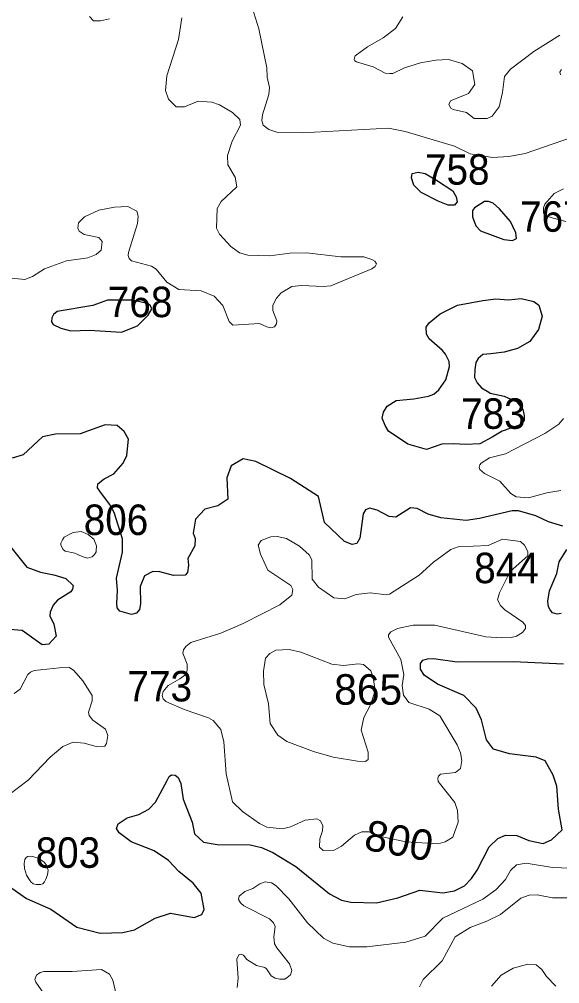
# Model space of a CAD drawing. Extents: x 499.9 to 555.3, y 9281.5 to 9336.8.
# Drawn here: x 545.56 to 548.4, y 9293.9 to 9298.96 of the extents above; entities that cross this region are included whole.
import ezdxf
from ezdxf.enums import TextEntityAlignment as Align

# ---------------------------------------------------------------- set-up
doc = ezdxf.new("R2010")
doc.units = 0
doc.header["$LTSCALE"] = 0.064
doc.layers.add('1', color=7, linetype='Continuous', lineweight=25)
doc.layers.add('2', color=7, linetype='Continuous', lineweight=13)
doc.layers.add('21', color=7, linetype='Continuous')
doc.layers.add('61', color=7, linetype='Continuous')

msp = doc.modelspace()

# ---------------------------------------------------------------- linework, layer by layer
at = {"layer": '1'}
for points in [[(547.7616, 9298.0071), (547.6733, 9298.0524), (547.6347, 9298.0896), (547.6221, 9298.1289), (547.6267, 9298.1509), (547.657, 9298.1585), (547.6942, 9298.152), (547.754, 9298.1167), (547.8401, 9298.0598), (547.8574, 9298.0291), (547.8619, 9298.0024), (547.8486, 9297.9851), (547.8151, 9297.9859)], [(548.1075, 9297.8058), (548.1525, 9297.7999), (548.1732, 9297.8096), (548.1701, 9297.8409), (548.1424, 9297.8988), (548.0848, 9297.9664), (548.0517, 9297.9949), (548.027, 9298.0042), (548.0063, 9298.0044), (547.9528, 9297.9721), (547.9436, 9297.9575), (547.9423, 9297.9243), (547.9596, 9297.8774), (547.985, 9297.85)], [(548.0994, 9296.7992), (548.0468, 9296.7676), (547.9821, 9296.7331), (547.9069, 9296.7286), (547.8423, 9296.7331), (547.7821, 9296.7316), (547.7009, 9296.703), (547.6032, 9296.7316), (547.5013, 9296.7986), (547.4844, 9296.8281), (547.4687, 9296.8666), (547.4749, 9296.8987), (547.4939, 9296.9298), (547.5424, 9296.9598), (547.6348, 9296.9691), (547.7113, 9296.9828), (547.7399, 9296.994), (547.7653, 9297.0163), (547.8019, 9297.0688), (547.8227, 9297.1388), (547.8211, 9297.1643), (547.8004, 9297.2025), (547.7844, 9297.2232), (547.7144, 9297.2836), (547.7017, 9297.3075), (547.7001, 9297.3457), (547.7144, 9297.368), (547.7733, 9297.4157), (547.864, 9297.4603), (547.9309, 9297.473), (547.9977, 9297.4842), (548.0646, 9297.4937), (548.1314, 9297.4889), (548.1983, 9297.4953), (548.2651, 9297.4794), (548.2905, 9297.4603), (548.3081, 9297.403), (548.289, 9297.333), (548.2444, 9297.2693), (548.1792, 9297.2327), (548.1091, 9297.2136), (548.0391, 9297.2056), (547.9977, 9297.2008), (547.9727, 9297.1808), (547.9598, 9297.1588), (547.9548, 9297.1229), (547.9532, 9297.0799), (547.9675, 9297.0529), (547.9895, 9297.0267), (548.0295, 9297.0035), (548.0359, 9296.9988), (548.1091, 9296.9828), (548.176, 9296.9526), (548.2078, 9296.9128), (548.2142, 9296.881), (548.2142, 9296.8539), (548.1903, 9296.83)], [(545.9298, 9297.3283), (546.098, 9297.3188), (546.1829, 9297.3512), (546.2383, 9297.4071), (546.2587, 9297.4408), (546.2518, 9297.4575), (546.2373, 9297.4696), (546.1505, 9297.4873), (546.0249, 9297.4858), (545.9484, 9297.459), (545.7606, 9297.4263), (545.7418, 9297.4115), (545.732, 9297.3933), (545.7305, 9297.3737), (545.7395, 9297.359), (545.7807, 9297.3402), (545.8332, 9297.3251)]]:
    msp.add_lwpolyline(points, close=True, dxfattribs=at)
for points in [[(546.6754, 9296.6162), (546.6513, 9296.5547), (546.6567, 9296.4429), (546.6041, 9296.4071), (546.5368, 9296.3888), (546.4875, 9296.3365), (546.4748, 9296.2643), (546.4854, 9296.2363), (546.4838, 9296.1966), (546.448, 9296.1305), (546.4505, 9296.0962), (546.4458, 9296.0573), (546.4334, 9296.0429), (546.3711, 9296.0407), (546.3002, 9296.0609), (546.2641, 9296.0628), (546.22, 9296.0398), (546.1963, 9295.9832), (546.1991, 9295.8932), (546.1927, 9295.8629), (546.1782, 9295.8442), (546.1505, 9295.8371), (546.0892, 9295.8537), (546.0755, 9295.8724), (546.0736, 9295.895), (546.0781, 9295.9619), (546.072, 9296.0278), (546.1035, 9296.1639), (546.1036, 9296.2347), (546.0606, 9296.3716), (546.0351, 9296.4158), (545.9848, 9296.4837), (545.9724, 9296.5021), (545.9744, 9296.5219), (546.008, 9296.548), (546.0577, 9296.5752), (546.1066, 9296.6311), (546.126, 9296.6717), (546.1355, 9296.7569), (546.1131, 9296.7964), (546.0755, 9296.8292), (546.0123, 9296.8315), (545.8817, 9296.7857), (545.7512, 9296.7838), (545.6844, 9296.7694), (545.5824, 9296.6754), (545.5243, 9296.6567)], [(547.166, 9296.3201), (547.1331, 9296.4556), (546.9862, 9296.551), (546.804, 9296.6389), (546.7372, 9296.6529), (546.6754, 9296.6162)], [(548.4176, 9296.3003), (548.3415, 9296.3224), (548.2753, 9296.3543), (548.1847, 9296.3811), (548.152, 9296.3805), (547.9793, 9296.3399), (547.9096, 9296.3303), (547.7772, 9296.3432), (547.7105, 9296.364), (547.6514, 9296.3935), (547.6173, 9296.3968), (547.5398, 9296.3468), (547.5042, 9296.3505), (547.4413, 9296.3839), (547.4041, 9296.3951), (547.3815, 9296.3868), (547.3678, 9296.3642), (547.351, 9296.2373), (547.3353, 9296.2096), (547.311, 9296.2034), (547.2704, 9296.2202), (547.166, 9296.3201)], [(545.5032, 9296.2072), (545.602, 9296.0844), (545.6734, 9296.0591), (545.744, 9296.0453), (545.8068, 9296.0248), (545.8452, 9295.9895), (545.8421, 9295.9704), (545.8323, 9295.9559), (545.7633, 9295.9114), (545.7394, 9295.8859), (545.7236, 9295.8496), (545.7222, 9295.8297), (545.7439, 9295.7859), (545.7563, 9295.7231), (545.7168, 9295.6812), (545.6813, 9295.6783), (545.5761, 9295.7525), (545.5105, 9295.7586)], [(548.409, 9295.8417), (548.3872, 9295.8381), (548.3631, 9295.8455), (548.3517, 9295.8609), (548.343, 9295.8776), (548.339, 9295.9058), (548.348, 9295.961), (548.3857, 9296.0526), (548.3989, 9296.1138), (548.4381, 9296.177)], [(546.7745, 9294.6272), (546.8334, 9294.6141), (546.8931, 9294.5873), (547.014, 9294.5142), (547.1924, 9294.3711), (547.2549, 9294.3368), (547.3043, 9294.3261), (547.4382, 9294.3229), (547.5512, 9294.3501), (547.6667, 9294.3899), (547.7867, 9294.376), (547.848, 9294.3855), (547.9004, 9294.4125), (547.9376, 9294.4513), (547.9678, 9294.4943), (548.0296, 9294.6176), (548.0757, 9294.6606), (548.1155, 9294.6779), (548.1751, 9294.6764), (548.2384, 9294.6506), (548.3145, 9294.6353), (548.3573, 9294.6544), (548.4143, 9294.7061), (548.3941, 9294.8142), (548.3859, 9294.936), (548.3665, 9294.994), (548.3238, 9295.0692), (548.2769, 9295.0873), (548.1378, 9295.1048), (548.0538, 9295.1299), (548.0169, 9295.178), (547.9903, 9295.2841), (547.9619, 9295.3447), (547.8969, 9295.4112), (547.759, 9295.4708), (547.6885, 9295.5176), (547.67, 9295.5494), (547.6701, 9295.5798), (547.6821, 9295.5963), (547.7064, 9295.6041), (547.7387, 9295.6058), (547.8616, 9295.5884), (548.1576, 9295.59), (548.4217, 9295.5771)], [(545.443, 9294.4543), (545.6004, 9294.346), (545.7281, 9294.2897), (545.8644, 9294.1963), (545.986, 9294.1642), (546.1061, 9294.1672), (546.1665, 9294.1815), (546.2757, 9294.242), (546.3559, 9294.2688), (546.4812, 9294.2454), (546.52, 9294.2615), (546.5332, 9294.2883), (546.518, 9294.3738), (546.4745, 9294.4267), (546.4004, 9294.4882), (546.3465, 9294.545), (546.2708, 9294.5969), (546.1492, 9294.6437), (546.0864, 9294.691), (546.0723, 9294.7132), (546.0813, 9294.7379), (546.1292, 9294.7688), (546.1903, 9294.7869), (546.2418, 9294.8148), (546.277, 9294.8517), (546.3392, 9294.9651), (546.349, 9294.9867), (546.3614, 9294.9949), (546.381, 9294.9941), (546.3963, 9294.9807), (546.4102, 9294.95), (546.4235, 9294.8668)], [(546.4235, 9294.8668), (546.4694, 9294.7458), (546.4825, 9294.6854), (546.5303, 9294.6415), (546.6011, 9294.6286), (546.7745, 9294.6272)]]:
    msp.add_lwpolyline(points, dxfattribs=at)
at = {"layer": '2'}
for points in [[(546.877, 9298.6021), (546.8649, 9298.6569), (546.8626, 9298.7056), (546.8199, 9298.9109), (546.7684, 9299.0805)], [(545.93, 9298.975), (545.9518, 9298.9533), (545.9884, 9298.9532), (546.0351, 9298.9632)], [(546.4156, 9298.969), (546.3981, 9298.8544), (546.3361, 9298.6634), (546.3297, 9298.5878), (546.3455, 9298.5413), (546.3866, 9298.5017), (546.4291, 9298.5015), (546.5023, 9298.5312), (546.5741, 9298.5266), (546.6137, 9298.5118), (546.6815, 9298.4711), (546.7196, 9298.435)], [(547.5767, 9298.9745), (547.5376, 9298.9134), (547.4739, 9298.8635), (547.3913, 9298.8172), (547.3268, 9298.7689), (547.3223, 9298.7592), (547.3218, 9298.7496), (547.3253, 9298.7429), (547.3336, 9298.7372), (547.4204, 9298.7122), (547.4839, 9298.6782), (547.5091, 9298.6761), (547.5239, 9298.6766), (547.5863, 9298.7061), (547.6691, 9298.7317), (547.7499, 9298.747), (547.8172, 9298.7494), (547.8894, 9298.7286), (547.9433, 9298.6903), (547.9556, 9298.6183), (547.9211, 9298.5713), (547.827, 9298.5335), (547.8191, 9298.5132), (547.8291, 9298.495), (547.8419, 9298.4869), (547.9116, 9298.4721), (547.9511, 9298.4395), (548.0197, 9298.4403), (548.0459, 9298.4525), (548.0834, 9298.5012), (548.1009, 9298.5768), (548.1109, 9298.6602), (548.1425, 9298.6984), (548.2657, 9298.7927), (548.4019, 9298.8773)], [(548.4096, 9298.6978), (548.4009, 9298.6831), (548.4048, 9298.6695)], [(546.8734, 9298.3822), (546.8423, 9298.4049), (546.8368, 9298.429), (546.8389, 9298.4593), (546.8732, 9298.5656), (546.877, 9298.6021)], [(546.7196, 9298.435), (546.7239, 9298.4052), (546.6806, 9298.3214), (546.656, 9298.2456), (546.6574, 9298.1968), (546.6956, 9298.1319)], [(548.4688, 9298.3419), (548.2188, 9298.2572), (548.1338, 9298.2401), (548.0479, 9298.2354), (547.9299, 9298.2545), (547.848, 9298.2957), (547.5884, 9298.3727), (547.5011, 9298.3897), (547.0477, 9298.3643), (546.9194, 9298.3674), (546.8734, 9298.3822)], [(546.6956, 9298.1319), (546.7052, 9298.0816), (546.6215, 9298.0053), (546.6006, 9297.9685), (546.5971, 9297.8638), (546.6134, 9297.833), (546.6725, 9297.7685), (546.7181, 9297.7357), (546.7619, 9297.7231), (546.8772, 9297.7197), (546.9836, 9297.7333), (547.07, 9297.7355), (547.2509, 9297.7139), (547.372, 9297.7134), (547.4132, 9297.7009), (547.4295, 9297.6908), (547.4381, 9297.6772), (547.4308, 9297.6625), (547.4148, 9297.6518), (547.198, 9297.5621), (547.1588, 9297.5575), (547.0452, 9297.5636), (546.994, 9297.5589), (546.9377, 9297.5253), (546.9128, 9297.4977), (546.8936, 9297.4609), (546.8934, 9297.4318), (546.9151, 9297.3776), (546.9139, 9297.3624), (546.9034, 9297.3459), (546.884, 9297.3413), (546.8621, 9297.3473), (546.8238, 9297.3646), (546.6844, 9297.3552), (546.664, 9297.3741), (546.6304, 9297.4587), (546.5852, 9297.5078), (546.5175, 9297.5349), (546.4001, 9297.5427), (546.3361, 9297.5812), (546.2802, 9297.6489), (546.2569, 9297.665), (546.177, 9297.6863), (546.1516, 9297.6928), (546.1393, 9297.7053), (546.1329, 9297.7214), (546.1359, 9297.7369), (546.183, 9297.8892), (546.1863, 9297.9273), (546.1785, 9297.9534), (546.1315, 9297.9775), (546.0611, 9297.975), (545.9796, 9297.9584), (545.9048, 9297.9243), (545.8721, 9297.8922), (545.8691, 9297.8643), (545.8758, 9297.8488), (545.9018, 9297.8307), (545.9804, 9297.8152), (545.9971, 9297.795), (545.9925, 9297.7498), (545.9648, 9297.7269), (545.9222, 9297.7086), (545.8093, 9297.6929), (545.6939, 9297.6515), (545.6309, 9297.6107), (545.5912, 9297.5957), (545.5031, 9297.6041)], [(548.4325, 9297.8989), (548.3662, 9297.9174), (548.3229, 9297.9316), (548.316, 9297.9441), (548.3161, 9297.9719), (548.323, 9297.9908), (548.3712, 9298.0469), (548.4218, 9298.0716)], [(548.4067, 9296.4878), (548.3335, 9296.4754), (548.2364, 9296.4482), (548.1728, 9296.4544), (548.1445, 9296.4714), (548.0862, 9296.5358), (548.0055, 9296.5766), (547.9811, 9296.5982), (547.9787, 9296.6084), (547.9809, 9296.6226), (547.9883, 9296.631), (548.0323, 9296.6587), (548.1161, 9296.6792), (548.3221, 9296.7862), (548.3958, 9296.8354), (548.4217, 9296.8658)], [(545.9662, 9296.1704), (545.9671, 9296.197), (545.9527, 9296.2319), (545.924, 9296.2565), (545.8871, 9296.2729), (545.8441, 9296.2667), (545.8236, 9296.2565), (545.7969, 9296.2421), (545.7887, 9296.2278), (545.7805, 9296.2114), (545.7805, 9296.2011)], [(547.5735, 9295.4632), (547.5796, 9295.4129), (547.6082, 9295.374), (547.7147, 9295.3405), (547.7719, 9295.3045), (547.8623, 9295.1525), (547.8797, 9295.1111), (547.8861, 9295.0705), (547.8799, 9295.0291), (547.8534, 9295.0067), (547.7908, 9295.0011), (547.7749, 9294.9977), (547.765, 9294.9889), (547.76, 9294.9767), (547.7632, 9294.9601), (547.8506, 9294.8507), (547.8638, 9294.8087), (547.8669, 9294.746), (547.839, 9294.6675), (547.7998, 9294.6439), (547.7631, 9294.6323), (547.5932, 9294.6439), (547.4606, 9294.6722), (547.3987, 9294.6961), (547.3615, 9294.6959), (547.3234, 9294.6783), (547.255, 9294.6199), (547.2153, 9294.5991), (547.158, 9294.5971), (547.1383, 9294.6156), (547.1415, 9294.6591), (547.1556, 9294.7004), (547.157, 9294.7274), (547.1437, 9294.7532), (547.1248, 9294.764), (547.0635, 9294.7565), (546.9861, 9294.7215), (546.944, 9294.7118), (546.8621, 9294.7211), (546.8237, 9294.7399), (546.7346, 9294.8019), (546.6823, 9294.854), (546.6493, 9295.0011), (546.6369, 9295.1677), (546.62, 9295.2337), (546.5805, 9295.2811), (546.556, 9295.2939), (546.4284, 9295.3374), (546.3322, 9295.38), (546.3168, 9295.3948), (546.3126, 9295.4119), (546.3168, 9295.4321), (546.3444, 9295.4639), (546.4053, 9295.4991), (546.4306, 9295.5182), (546.4436, 9295.5405), (546.4441, 9295.5758), (546.421, 9295.633), (546.4241, 9295.6514), (546.4359, 9295.6681), (546.4626, 9295.689), (546.62, 9295.7385), (546.7388, 9295.7899), (546.9304, 9295.8866), (546.9941, 9295.9383), (546.9982, 9295.9676), (546.9886, 9295.989), (546.8682, 9296.0688), (546.8292, 9296.1528), (546.8176, 9296.2011), (546.8329, 9296.2249), (546.8827, 9296.2446), (546.9162, 9296.2457), (546.9664, 9296.2362), (547.0331, 9296.1949), (547.0853, 9296.1503), (547.0983, 9296.124), (547.1006, 9296.0215), (547.133, 9295.9806), (547.214, 9295.9233), (547.2719, 9295.9183), (547.3309, 9295.9422), (547.4049, 9295.9498), (547.4914, 9295.9401), (547.5063, 9295.9429), (547.6633, 9296.0435), (547.7382, 9296.1121), (547.829, 9296.1773), (547.8679, 9296.1917), (548.0255, 9296.1982), (548.1013, 9296.2315), (548.195, 9296.2202), (548.2156, 9296.2012), (548.233, 9296.1679), (548.2329, 9296.1442)], [(545.7805, 9296.2011), (545.7919, 9296.177), (545.8026, 9296.1698)], [(545.8026, 9296.1698), (545.8541, 9296.159), (545.8912, 9296.141), (545.92, 9296.1315), (545.9451, 9296.1399), (545.9571, 9296.1518), (545.9655, 9296.1662), (545.9662, 9296.1704)], [(548.2329, 9296.1442), (548.141, 9296.0626), (548.0844, 9295.9498), (548.074, 9295.9145), (548.0896, 9295.8836), (548.1127, 9295.8604)], [(548.1127, 9295.8604), (548.2071, 9295.7959), (548.2217, 9295.7794), (548.2208, 9295.7624), (548.205, 9295.7413), (548.1742, 9295.7224), (548.1462, 9295.7161), (548.0945, 9295.7143), (548.0136, 9295.7191), (547.7445, 9295.7812), (547.6317, 9295.7811), (547.5489, 9295.7638), (547.5131, 9295.7464), (547.5014, 9295.7296), (547.5023, 9295.7179), (547.5656, 9295.5998), (547.5821, 9295.5217), (547.5735, 9295.4632)], [(545.5355, 9295.4215), (545.5667, 9295.4452), (545.6062, 9295.5221), (545.6199, 9295.5348), (545.6396, 9295.5426), (545.7727, 9295.5567), (545.826, 9295.5582), (545.849, 9295.5423), (545.8952, 9295.4889), (545.9439, 9295.4114), (545.9443, 9295.3841), (545.9262, 9295.3237), (545.9281, 9295.3071), (545.9479, 9295.2815), (546.0139, 9295.234), (546.0269, 9295.201), (546.0195, 9295.1596), (546.0112, 9295.1461), (545.9659, 9295.143), (545.9024, 9295.1621), (545.8442, 9295.1668), (545.7902, 9295.1437), (545.7244, 9295.0883), (545.6077, 9294.9668), (545.5061, 9294.8895)], [(546.9052, 9293.9286), (546.9306, 9293.9225), (546.9561, 9293.9223), (546.9699, 9293.9313), (546.9869, 9293.9449), (546.9944, 9293.9677), (546.9817, 9294.0024), (546.9146, 9294.0868), (546.9031, 9294.1079), (546.8996, 9294.1442), (546.9058, 9294.1994), (546.8969, 9294.2182), (546.8769, 9294.2398), (546.7421, 9294.3078), (546.724, 9294.3233), (546.7137, 9294.34), (546.7164, 9294.3578), (546.7468, 9294.382), (546.788, 9294.3981), (546.8247, 9294.4233), (546.8535, 9294.4329), (546.8866, 9294.428), (546.9114, 9294.4124), (546.9779, 9294.3449), (547.0767, 9294.2176), (547.1592, 9294.1383), (547.209, 9294.1115), (547.2973, 9294.0926), (547.3873, 9294.0926), (547.5927, 9294.1162), (547.6939, 9294.1477), (547.7867, 9294.2424), (547.9976, 9294.3424), (548.0663, 9294.3906), (548.1167, 9294.4454), (548.1427, 9294.4934), (548.1745, 9294.522), (548.2244, 9294.5315), (548.364, 9294.5084), (548.6509, 9294.4988)], [(548.4896, 9294.3488), (548.3638, 9294.3488), (548.2827, 9294.3643), (548.2414, 9294.3631), (548.1967, 9294.3476), (548.0908, 9294.2624), (548.0184, 9294.2269), (547.9309, 9294.1944), (547.8517, 9294.1451), (547.7843, 9294.0194), (547.6839, 9293.9215), (547.6652, 9293.8825)], [(546.7068, 9293.8784), (546.7115, 9293.9283), (546.7053, 9294.0275), (546.7152, 9294.0506), (546.7263, 9294.0536), (546.7401, 9294.0491), (546.7573, 9294.0251)], [(546.7573, 9294.0251), (546.8072, 9293.994), (546.8512, 9293.9832), (546.8606, 9293.9764), (546.8852, 9293.9405), (546.9052, 9293.9286)], [(548.0428, 9293.8862), (548.0927, 9293.9438), (548.1569, 9293.98), (548.2333, 9294.0016), (548.2772, 9293.998), (548.3071, 9293.9736), (548.332, 9293.9357), (548.3805, 9293.8855)], [(545.7054, 9293.8266), (545.648, 9293.9072), (545.6442, 9293.9204), (545.6522, 9293.9429), (545.6714, 9293.9573), (545.6907, 9293.962), (545.8392, 9293.9628), (545.993, 9293.9726), (546.0352, 9293.9496), (546.0526, 9293.9174), (546.0721, 9293.8348)]]:
    msp.add_lwpolyline(points, dxfattribs=at)
for points in [[(547.3581, 9295.2292), (547.3714, 9295.2962), (547.4076, 9295.3632), (547.4312, 9295.4354), (547.4209, 9295.5074), (547.4083, 9295.5406), (547.3698, 9295.5742), (547.3426, 9295.5773), (547.2643, 9295.5694), (547.2036, 9295.5755), (547.0412, 9295.6385), (546.979, 9295.6538), (546.9091, 9295.6489), (546.8789, 9295.6314), (546.8553, 9295.6071), (546.8455, 9295.5384), (546.8457, 9295.4692), (546.8709, 9295.3682), (546.8803, 9295.2648), (546.9198, 9295.2041), (546.9679, 9295.1708), (547.1081, 9295.1169), (547.2114, 9295.0873), (547.3395, 9295.0665), (547.3811, 9295.0651), (547.3941, 9295.0763), (547.3947, 9295.1139)], [(545.6731, 9294.4201), (545.6849, 9294.4235), (545.6933, 9294.4328), (545.7009, 9294.4472), (545.7102, 9294.47), (545.7128, 9294.4953), (545.706, 9294.5181), (545.6933, 9294.535), (545.668, 9294.5545), (545.6384, 9294.5654), (545.6198, 9294.568), (545.6063, 9294.5663), (545.597, 9294.5604), (545.5903, 9294.5502), (545.5877, 9294.5291), (545.5886, 9294.5029), (545.5996, 9294.4683), (545.6114, 9294.4489), (545.6232, 9294.4328), (545.6351, 9294.4227), (545.6511, 9294.4193)]]:
    msp.add_lwpolyline(points, close=True, dxfattribs=at)

# ---------------------------------------------------------------- texts
at = {"layer": '21', "width": 0.95}
for s, p in [('758', (547.6932, 9298.0927)), ('767', (548.1931, 9297.8456)), ('768', (546.0268, 9297.3974)), ('783', (547.8828, 9296.8112)), ('806', (545.9003, 9296.2539)), ('844', (547.9518, 9296.001)), ('773', (546.1302, 9295.3804)), ('803', (545.6475, 9294.507))]:
    msp.add_text(s, height=0.16, dxfattribs=at).set_placement(p)
at = {"layer": '21'}
msp.add_text('865', height=0.16, dxfattribs=at).set_placement((547.2162, 9295.3632))
at = {"layer": '61'}
msp.add_text('800', height=0.16, rotation=349.743, dxfattribs=at).set_placement((547.5428, 9294.5717), align=Align.CENTER)

doc.saveas('drawing.dxf')
